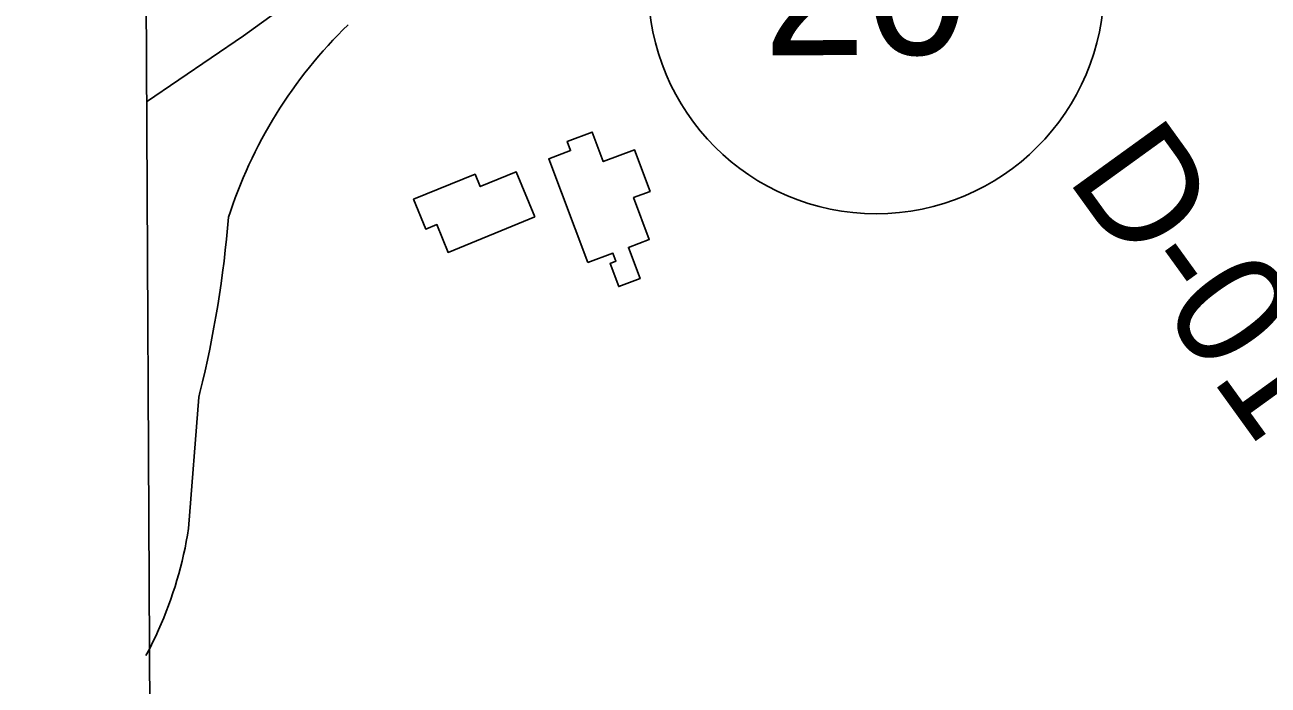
# Model space of a CAD drawing. Extents: x 3477039 to 3515015, y 546746 to 572297.
# Drawn here: x 3481169 to 3482069, y 553923 to 554401 of the extents above; entities that cross this region are included whole.
import ezdxf

# ---------------------------------------------------------------- set-up
doc = ezdxf.new("R2010")
doc.units = 0
for name, color, linetype in [('V-BLDG-OTLN', 7, 'Continuous'), ('V-GRID-FRAM', 7, 'Continuous'), ('V-LEVE-TOET', 7, 'Continuous'), ('V-RIVR-RANG-IDEN', 7, 'Continuous'), ('V-ROAD-CNTR', 7, 'Continuous'), ('V-ROAD-IDEN', 7, 'Continuous')]:
    doc.layers.add(name, color=color, linetype=linetype)

msp = doc.modelspace()

# ---------------------------------------------------------------- linework, layer by layer
at = {"layer": 'V-BLDG-OTLN'}
for points in [[(3481576.04, 554228.5), (3481547.84, 554303.68), (3481563.62, 554309.6), (3481561.13, 554316.25), (3481579.24, 554323.04), (3481587.29, 554301.58), (3481609.92, 554310.07), (3481621.19, 554280.04), (3481609.21, 554275.54), (3481620.6, 554245.17), (3481605.48, 554239.5), (3481613.94, 554216.96), (3481598.48, 554211.17), (3481592.18, 554227.96), (3481596.45, 554229.56), (3481594.28, 554235.34)], [(3481537.63, 554261.53), (3481474.95, 554235.95), (3481466.77, 554255.99), (3481458.77, 554252.72), (3481449.95, 554274.34), (3481494.49, 554292.52), (3481498.15, 554283.54), (3481524.29, 554294.21)]]:
    msp.add_lwpolyline(points, close=True, dxfattribs=at)
at = {"layer": 'V-GRID-FRAM'}
msp.add_lwpolyline([(3481168.52, 570290.24), (3512799.99, 570478.87), (3512916.35, 552296.05), (3481269.02, 552107.33), (3481168.52, 570290.24)], dxfattribs=at)
at = {"layer": 'V-LEVE-TOET'}
msp.add_lwpolyline([(3482459.42, 555331.93), (3482404, 555276.46), (3482324.04, 555195.65), (3482225.22, 555103.28), (3482167.02, 555047.16), (3482107.44, 554990.35), (3482042.32, 554934.31), (3481969.55, 554875.59), (3481884.93, 554811.47), (3481761.8, 554714.54), (3481675.77, 554649.05), (3481589, 554578.71), (3481533.8, 554540.57), (3481489.08, 554509.92), (3481414.29, 554456.07), (3481326.9, 554392.68), (3481256.65, 554344.88)], dxfattribs=at)
at = {"layer": 'V-ROAD-CNTR'}
for points in [[(3481402.5, 554400.59), (3481398.8, 554396.94), (3481395.15, 554393.24), (3481391.56, 554389.48), (3481388.02, 554385.67), (3481384.55, 554381.8), (3481381.13, 554377.88), (3481377.78, 554373.91), (3481374.49, 554369.89), (3481371.26, 554365.82), (3481368.09, 554361.7), (3481364.98, 554357.53), (3481361.95, 554353.31), (3481358.97, 554349.05), (3481356.06, 554344.74), (3481353.22, 554340.38), (3481350.45, 554335.99), (3481347.74, 554331.55), (3481345.11, 554327.07), (3481342.54, 554322.55), (3481340.04, 554317.99), (3481337.61, 554313.4), (3481335.26, 554308.76), (3481332.97, 554304.09), (3481330.76, 554299.39), (3481328.62, 554294.65), (3481326.55, 554289.88), (3481324.56, 554285.08), (3481322.64, 554280.25), (3481320.79, 554275.39), (3481319.02, 554270.5), (3481317.33, 554265.59), (3481315.98, 554261.48)], [(3481402.5, 554400.58), (3481398.8, 554396.94), (3481395.15, 554393.24), (3481391.56, 554389.48), (3481388.02, 554385.67), (3481384.55, 554381.8), (3481381.13, 554377.89), (3481377.78, 554373.91), (3481374.49, 554369.89), (3481371.26, 554365.82), (3481368.09, 554361.7), (3481364.98, 554357.53), (3481361.95, 554353.31), (3481358.97, 554349.05), (3481356.06, 554344.74), (3481353.22, 554340.38), (3481350.45, 554335.99), (3481347.74, 554331.55), (3481345.11, 554327.07), (3481342.54, 554322.55), (3481340.04, 554317.99), (3481337.61, 554313.4), (3481335.26, 554308.76), (3481332.97, 554304.09), (3481330.76, 554299.39), (3481328.62, 554294.65), (3481326.55, 554289.88), (3481324.56, 554285.08), (3481322.64, 554280.25), (3481320.79, 554275.39), (3481319.02, 554270.5), (3481317.33, 554265.59), (3481315.98, 554261.48)], [(3481315.98, 554261.48), (3481315.28, 554253.46), (3481314.49, 554245.45), (3481313.63, 554237.44), (3481312.69, 554229.44), (3481311.68, 554221.45), (3481310.58, 554213.48), (3481309.4, 554205.51), (3481308.14, 554197.56), (3481306.81, 554189.61), (3481305.39, 554181.69), (3481303.9, 554173.77), (3481302.33, 554165.88), (3481300.68, 554157.99), (3481298.95, 554150.13), (3481297.14, 554142.28), (3481295.26, 554134.45), (3481294.43, 554131.13)], [(3481315.98, 554261.48), (3481315.28, 554253.46), (3481314.49, 554245.45), (3481313.63, 554237.44), (3481312.69, 554229.44), (3481311.68, 554221.45), (3481310.58, 554213.48), (3481309.4, 554205.51), (3481308.14, 554197.56), (3481306.81, 554189.61), (3481305.39, 554181.69), (3481303.9, 554173.78), (3481302.33, 554165.88), (3481300.68, 554157.99), (3481298.95, 554150.13), (3481297.14, 554142.28), (3481295.26, 554134.45), (3481294.43, 554131.13)], [(3481294.43, 554131.13), (3481287.03, 554036.03)], [(3481294.43, 554131.13), (3481287.03, 554036.03)], [(3481287.03, 554036.03), (3481286.25, 554031.29), (3481285.4, 554026.57), (3481284.46, 554021.86), (3481283.45, 554017.17), (3481282.36, 554012.5), (3481281.2, 554007.84), (3481279.95, 554003.21), (3481278.63, 553998.59), (3481277.23, 553994), (3481275.76, 553989.44), (3481274.21, 553984.9), (3481272.58, 553980.38), (3481270.88, 553975.9), (3481269.1, 553971.44), (3481267.25, 553967.01), (3481265.33, 553962.61), (3481263.33, 553958.25), (3481261.26, 553953.92), (3481259.12, 553949.63), (3481256.91, 553945.37), (3481256.21, 553944.06)], [(3481287.03, 554036.03), (3481286.25, 554031.29), (3481285.4, 554026.57), (3481284.46, 554021.86), (3481283.45, 554017.17), (3481282.36, 554012.5), (3481281.2, 554007.84), (3481279.95, 554003.21), (3481278.63, 553998.59), (3481277.23, 553994.01), (3481275.76, 553989.44), (3481274.21, 553984.9), (3481272.58, 553980.38), (3481270.88, 553975.9), (3481269.1, 553971.44), (3481267.25, 553967.01), (3481265.33, 553962.61), (3481263.33, 553958.25), (3481261.26, 553953.92), (3481259.12, 553949.63), (3481256.91, 553945.37), (3481256.21, 553944.06)]]:
    msp.add_lwpolyline(points, dxfattribs=at)
at = {"layer": 'V-ROAD-IDEN'}
msp.add_circle((3481784.78, 554428.89), 165, dxfattribs=at)
msp.add_circle((3481784.78, 554428.89), 165, dxfattribs=at)

# ---------------------------------------------------------------- texts
at = {"layer": 'V-RIVR-RANG-IDEN'}
msp.add_text('D-010', height=83, rotation=305.84333, dxfattribs=at).set_placement((3481921.9, 554289.92))
at = {"layer": 'V-ROAD-IDEN'}
msp.add_text('20', height=100, rotation=0.34168, dxfattribs=at).set_placement((3481703.19, 554378.4))

doc.saveas('drawing.dxf')
